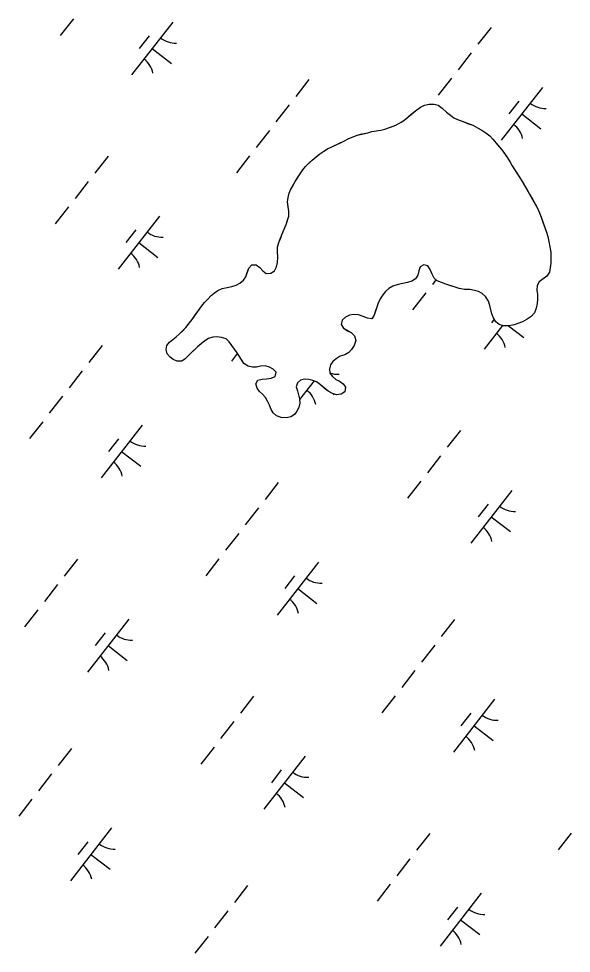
# Model space of a CAD drawing. Extents: x 3888273 to 3909528, y 158682 to 181032.
# Drawn here: x 3900524 to 3900936, y 176166 to 176862 of the extents above; entities that cross this region are included whole.
import ezdxf

# ---------------------------------------------------------------- set-up
doc = ezdxf.new("R2010")
doc.units = 0
doc.layers.add('V-TOPO-SHOR', color=7, linetype='Continuous')
doc.layers.add('V-WETL-SWMP', color=7, linetype='Continuous')

msp = doc.modelspace()

# ---------------------------------------------------------------- linework, layer by layer
at = {"layer": 'V-TOPO-SHOR'}
for points in [[(3900797.04, 176779.53), (3900801.13, 176781.09), (3900805.22, 176782.66), (3900808.62, 176784.47), (3900811.17, 176786.11), (3900814.14, 176788.61), (3900816.68, 176790.76), (3900819.73, 176793.26), (3900823.47, 176796.1), (3900826.45, 176797.57), (3900829.94, 176798.19), (3900833.7, 176798.22), (3900836.69, 176797.38), (3900839.69, 176795.27), (3900842.95, 176792.22), (3900845.79, 176789.94), (3900848.36, 176788.16), (3900851.1, 176786.73), (3900855.21, 176785.22), (3900858.63, 176783.88), (3900862.4, 176782.46), (3900865.99, 176780.69), (3900869.25, 176778.83), (3900872.17, 176776.81), (3900875.08, 176774.52), (3900877.4, 176772.15), (3900879.98, 176769.27), (3900882.22, 176766.55), (3900884.2, 176764.18), (3900886.18, 176761.37), (3900888.25, 176758.31), (3900890.24, 176755.09), (3900891.71, 176752.36), (3900893.6, 176749.56), (3900895.42, 176746.76), (3900897.31, 176743.96), (3900899.3, 176740.73), (3900901.8, 176736.48), (3900903.27, 176733.84), (3900904.74, 176731.2), (3900906.9, 176727.38), (3900908.89, 176723.98), (3900910.96, 176720.24), (3900912.18, 176717.35), (3900913.39, 176714.11), (3900914.7, 176710.37), (3900915.92, 176706.96), (3900917.48, 176702.79), (3900918.36, 176699.55), (3900919.15, 176695.98), (3900919.86, 176692.05), (3900920.57, 176688.05), (3900920.6, 176683.7), (3900920.63, 176679.86), (3900920.23, 176676.61), (3900919.65, 176673.02), (3900917.63, 176670.1), (3900914.83, 176668.04), (3900911.85, 176665.88), (3900910.42, 176663.23), (3900910.1, 176659.73), (3900910.64, 176656.49), (3900910.75, 176653.08), (3900910.43, 176649.74), (3900909.68, 176646.24), (3900908.34, 176642.82), (3900906.06, 176640.07), (3900903.09, 176638), (3900899.43, 176636.1), (3900896.11, 176634.8), (3900893.21, 176633.92), (3900889.46, 176633.21), (3900885.28, 176633.1), (3900882.12, 176634.01), (3900879.54, 176636.13), (3900877.82, 176639.02), (3900876.6, 176642.08), (3900875.98, 176645.15), (3900875.28, 176648.3), (3900874.23, 176651.54), (3900871.99, 176655.02), (3900869.5, 176657.22), (3900866.84, 176658.66), (3900863.76, 176659.49), (3900860.35, 176660.06), (3900856.42, 176660.21), (3900852.4, 176661.03), (3900849.33, 176661.86), (3900846.16, 176662.87), (3900842.31, 176664.12), (3900839.15, 176665.29), (3900835.89, 176666.55), (3900833.58, 176668.5), (3900832.1, 176671.56), (3900830.71, 176674.96), (3900828.99, 176677.68), (3900826.08, 176678.43), (3900823.19, 176676.96), (3900822.27, 176674.05), (3900821.44, 176670.8), (3900819.75, 176668.23)], [(3900692.01, 176604.96), (3900690.37, 176607.5), (3900688.73, 176610.31), (3900687, 176613.03), (3900684.94, 176615.83), (3900683.04, 176618.55), (3900681.06, 176621.18), (3900678.66, 176623.3), (3900675.23, 176624.47), (3900671.82, 176624.78), (3900668.75, 176624.59), (3900665.51, 176623.72), (3900662.71, 176621.9), (3900660.33, 176620.01), (3900657.36, 176617.52), (3900654.82, 176615.02), (3900652.61, 176612.88), (3900650.5, 176610.64), (3900648.29, 176608.41), (3900645.66, 176606.77), (3900642.24, 176606.66), (3900639.33, 176607.92), (3900636.93, 176609.78), (3900634.7, 176612.32), (3900633.91, 176615.48), (3900634.57, 176618.47), (3900636.43, 176620.87), (3900638.97, 176622.93), (3900641.35, 176624.83), (3900643.81, 176626.98), (3900646.35, 176629.47), (3900648.64, 176631.88), (3900651.18, 176635.14), (3900653.38, 176637.88), (3900655.41, 176640.8), (3900658.11, 176644.57), (3900660.56, 176647.92), (3900662.59, 176650.49), (3900664.96, 176653.07), (3900667.59, 176655.65), (3900669.97, 176657.8), (3900672.52, 176659.44), (3900675.83, 176660.83), (3900679.41, 176661.71), (3900682.91, 176662.41), (3900686.06, 176663.29), (3900689.03, 176664.85), (3900691.75, 176667.08), (3900693.35, 176669.65), (3900694.44, 176672.9), (3900695.61, 176676.07), (3900697.73, 176678.56), (3900701.14, 176678.58), (3900703.8, 176676.55), (3900705.95, 176674.01), (3900708.53, 176672.06), (3900712.11, 176672.35), (3900714.74, 176674.15), (3900716.26, 176677.15), (3900717, 176680.32), (3900717.15, 176684.33), (3900716.86, 176688.59), (3900717.09, 176691.67), (3900718.01, 176695.17), (3900719.35, 176698.77), (3900720.44, 176701.67), (3900721.95, 176705.18), (3900723.38, 176708.52), (3900724.46, 176711.86), (3900725.38, 176714.85), (3900725.36, 176718.43), (3900724.99, 176721.85), (3900724.54, 176725.43), (3900725.03, 176728.68), (3900725.69, 176731.92), (3900726.86, 176734.83), (3900728.55, 176737.75), (3900730.07, 176740.57), (3900731.84, 176743.31), (3900733.78, 176746.4), (3900735.9, 176749.32), (3900737.93, 176751.89), (3900740.38, 176754.3), (3900742.76, 176756.53), (3900745.73, 176759.03), (3900748.61, 176761.35), (3900751.42, 176763.25), (3900754.22, 176764.89), (3900758.05, 176766.62), (3900760.77, 176768.01), (3900763.83, 176769.48), (3900766.81, 176770.95), (3900769.53, 176772.42), (3900772.68, 176773.73), (3900776.42, 176775.2), (3900780.17, 176776.08), (3900784.35, 176776.96), (3900787.24, 176777.92), (3900790.48, 176778.37), (3900794.06, 176778.91), (3900797.04, 176779.53)], [(3900819.75, 176668.23), (3900817.12, 176666.33), (3900813.8, 176665.29), (3900810.48, 176664.67), (3900806.81, 176663.87), (3900802.98, 176662.65), (3900799.92, 176660.92), (3900797.54, 176658.69), (3900795.43, 176656.11), (3900793.49, 176653.2), (3900791.97, 176650.03), (3900791.05, 176647.12), (3900789.96, 176644.21), (3900788.88, 176641.05), (3900787.19, 176638.39), (3900783.94, 176638.79), (3900780.77, 176640.14), (3900777.27, 176641.31), (3900773.85, 176641.62), (3900770.62, 176641), (3900767.64, 176639.62), (3900765.18, 176637.38), (3900764.35, 176634.05), (3900766.07, 176631.24), (3900769.16, 176629.47), (3900771.81, 176628.04), (3900774.31, 176625.76), (3900775.36, 176622.09), (3900774.19, 176618.5), (3900772.16, 176615.5), (3900770.12, 176613.18), (3900767.07, 176611.54), (3900763.66, 176610.4), (3900760.6, 176608.59), (3900758.31, 176606.61), (3900756.36, 176604.12), (3900755.7, 176601.13), (3900755.98, 176597.89), (3900757.96, 176595.34), (3900760.54, 176593.23), (3900763.28, 176591.8), (3900765.85, 176589.77), (3900767.58, 176587.3), (3900767.17, 176583.89), (3900764.45, 176582.16), (3900760.87, 176581.71), (3900757.88, 176582.63), (3900754.62, 176584.4), (3900751.71, 176586.77), (3900749.04, 176589.05), (3900746.13, 176591.34), (3900743.22, 176592.43), (3900740.23, 176593.17), (3900737.07, 176593.41), (3900734.17, 176592.62), (3900731.88, 176590.64), (3900730.88, 176587.73), (3900731.84, 176584.67), (3900732.62, 176581.68), (3900733.41, 176578.7), (3900733.69, 176575.55), (3900732.86, 176572.3), (3900731.43, 176569.64), (3900729.57, 176567.07), (3900726.94, 176565.35), (3900723.61, 176564.55), (3900719.77, 176564.78), (3900716.26, 176565.95), (3900713.86, 176568.24), (3900712.3, 176570.88), (3900711, 176574.02), (3900709.62, 176577), (3900707.98, 176579.81), (3900705.82, 176582.1), (3900703.59, 176584.21), (3900701.7, 176586.68), (3900700.73, 176589.83), (3900702.25, 176592.57), (3900705.58, 176593.27), (3900708.82, 176593.55), (3900712.31, 176594.17), (3900715.12, 176595.3), (3900715.95, 176598.55), (3900713.8, 176600.76), (3900711.06, 176602.27), (3900707.73, 176603.19), (3900704.4, 176603.08), (3900701.33, 176602.38), (3900698.26, 176602.27), (3900695.1, 176603.1), (3900692.01, 176604.96)]]:
    msp.add_lwpolyline(points, dxfattribs=at)
at = {"layer": 'V-WETL-SWMP'}
for p, q in [((3900564.87, 176861.9), (3900555.05, 176849.27)), ((3900639.01, 176859.43), (3900608.31, 176819.97)), ((3900876.08, 176855.43), (3900866.25, 176842.81)), ((3900621.26, 176849.17), (3900613.89, 176839.7)), ((3900623.66, 176839.7), (3900637.87, 176828.64)), ((3900861.34, 176836.49), (3900851.51, 176823.86)), ((3900740.37, 176816.58), (3900730.54, 176803.96)), ((3900846.6, 176817.55), (3900836.78, 176804.92)), ((3900914.44, 176810.75), (3900883.74, 176771.29)), ((3900826.45, 176797.57), (3900829.94, 176798.19)), ((3900829.94, 176798.19), (3900833.7, 176798.22)), ((3900833.7, 176798.22), (3900836.69, 176797.38)), ((3900896.68, 176800.5), (3900889.32, 176791.03)), ((3900725.63, 176797.64), (3900715.8, 176785.01)), ((3900811.17, 176786.11), (3900819.73, 176793.25)), ((3900819.73, 176793.25), (3900823.47, 176796.1)), ((3900823.47, 176796.1), (3900826.45, 176797.57)), ((3900836.69, 176797.38), (3900839.69, 176795.27)), ((3900839.69, 176795.27), (3900842.96, 176792.22)), ((3900842.96, 176792.22), (3900845.79, 176789.94)), ((3900805.22, 176782.66), (3900808.62, 176784.47)), ((3900808.62, 176784.47), (3900811.17, 176786.11)), ((3900845.79, 176789.94), (3900848.36, 176788.16)), ((3900848.36, 176788.16), (3900851.1, 176786.73)), ((3900851.1, 176786.73), (3900862.4, 176782.46)), ((3900899.09, 176791.02), (3900913.3, 176779.97)), ((3900710.89, 176778.7), (3900701.07, 176766.07)), ((3900784.35, 176776.96), (3900787.24, 176777.92)), ((3900787.24, 176777.92), (3900794.06, 176778.91)), ((3900794.06, 176778.91), (3900797.04, 176779.53)), ((3900797.04, 176779.53), (3900805.22, 176782.66)), ((3900862.4, 176782.46), (3900865.99, 176780.69)), ((3900865.99, 176780.69), (3900869.25, 176778.83)), ((3900869.25, 176778.83), (3900872.16, 176776.81)), ((3900758.05, 176766.62), (3900766.81, 176770.95)), ((3900766.81, 176770.95), (3900769.53, 176772.42)), ((3900769.53, 176772.42), (3900776.42, 176775.2)), ((3900776.42, 176775.2), (3900784.35, 176776.96)), ((3900872.16, 176776.81), (3900875.08, 176774.52)), ((3900875.08, 176774.52), (3900877.4, 176772.15)), ((3900877.4, 176772.15), (3900879.98, 176769.27)), ((3900751.42, 176763.25), (3900754.22, 176764.89)), ((3900754.22, 176764.89), (3900758.05, 176766.62)), ((3900879.98, 176769.27), (3900884.2, 176764.18)), ((3900884.2, 176764.18), (3900888.25, 176758.31)), ((3900590.69, 176759.52), (3900580.86, 176746.89)), ((3900696.15, 176759.76), (3900686.33, 176747.13)), ((3900737.93, 176751.89), (3900742.76, 176756.53)), ((3900742.76, 176756.53), (3900748.61, 176761.35)), ((3900748.61, 176761.35), (3900751.42, 176763.25)), ((3900888.25, 176758.31), (3900890.24, 176755.08)), ((3900735.9, 176749.32), (3900737.93, 176751.89)), ((3900890.24, 176755.08), (3900891.71, 176752.36)), ((3900891.71, 176752.36), (3900897.31, 176743.96)), ((3900730.07, 176740.57), (3900733.78, 176746.4)), ((3900733.78, 176746.4), (3900735.9, 176749.32)), ((3900897.31, 176743.96), (3900899.3, 176740.73)), ((3900575.95, 176740.57), (3900566.13, 176727.95)), ((3900726.86, 176734.83), (3900730.07, 176740.57)), ((3900899.3, 176740.73), (3900901.8, 176736.48)), ((3900901.8, 176736.48), (3900910.96, 176720.24)), ((3900724.54, 176725.43), (3900725.03, 176728.67)), ((3900725.03, 176728.67), (3900725.69, 176731.92)), ((3900725.69, 176731.92), (3900726.86, 176734.83)), ((3900561.21, 176721.63), (3900551.39, 176709)), ((3900725.36, 176718.43), (3900724.54, 176725.43)), ((3900629.05, 176714.84), (3900598.35, 176675.37)), ((3900723.38, 176708.52), (3900725.38, 176714.85)), ((3900725.38, 176714.85), (3900725.36, 176718.43)), ((3900910.96, 176720.24), (3900913.39, 176714.11)), ((3900720.44, 176701.67), (3900723.38, 176708.52)), ((3900913.39, 176714.11), (3900917.48, 176702.79)), ((3900611.3, 176704.58), (3900603.93, 176695.11)), ((3900718.01, 176695.17), (3900720.44, 176701.67)), ((3900917.48, 176702.79), (3900918.36, 176699.55)), ((3900613.7, 176695.1), (3900627.91, 176684.05)), ((3900717.09, 176691.67), (3900718.01, 176695.17)), ((3900918.36, 176699.55), (3900919.15, 176695.97)), ((3900919.15, 176695.97), (3900920.57, 176688.05)), ((3900716.86, 176688.59), (3900717.09, 176691.67)), ((3900717.15, 176684.33), (3900716.86, 176688.59)), ((3900920.57, 176688.05), (3900920.63, 176679.86)), ((3900716.26, 176677.15), (3900717, 176680.32)), ((3900717, 176680.32), (3900717.15, 176684.33)), ((3900920.63, 176679.86), (3900919.65, 176673.02)), ((3900693.35, 176669.65), (3900695.61, 176676.07)), ((3900695.61, 176676.07), (3900697.73, 176678.56)), ((3900697.73, 176678.56), (3900701.14, 176678.58)), ((3900701.14, 176678.58), (3900703.8, 176676.55)), ((3900703.8, 176676.55), (3900705.95, 176674.01)), ((3900705.95, 176674.01), (3900708.53, 176672.06)), ((3900712.11, 176672.34), (3900714.74, 176674.15)), ((3900714.74, 176674.15), (3900716.26, 176677.15)), ((3900822.27, 176674.05), (3900821.44, 176670.8)), ((3900823.19, 176676.96), (3900822.27, 176674.05)), ((3900826.08, 176678.43), (3900823.19, 176676.96)), ((3900828.99, 176677.68), (3900826.08, 176678.43)), ((3900830.71, 176674.96), (3900828.99, 176677.68)), ((3900832.1, 176671.56), (3900830.71, 176674.96)), ((3900919.65, 176673.02), (3900917.63, 176670.11)), ((3900689.03, 176664.84), (3900691.75, 176667.08)), ((3900691.75, 176667.08), (3900693.35, 176669.65)), ((3900708.53, 176672.06), (3900712.11, 176672.34)), ((3900817.12, 176666.33), (3900813.8, 176665.29)), ((3900819.75, 176668.23), (3900817.12, 176666.33)), ((3900821.44, 176670.8), (3900819.75, 176668.23)), ((3900833.58, 176668.5), (3900832.1, 176671.56)), ((3900834.98, 176667.31), (3900832.35, 176663.93)), ((3900835.89, 176666.55), (3900833.58, 176668.5)), ((3900842.31, 176664.12), (3900835.89, 176666.55)), ((3900911.85, 176665.88), (3900910.42, 176663.23)), ((3900917.63, 176670.11), (3900911.85, 176665.88)), ((3900669.97, 176657.8), (3900672.52, 176659.44)), ((3900672.52, 176659.44), (3900675.83, 176660.83)), ((3900675.83, 176660.83), (3900679.41, 176661.71)), ((3900679.41, 176661.71), (3900682.91, 176662.41)), ((3900682.91, 176662.41), (3900686.06, 176663.29)), ((3900686.06, 176663.29), (3900689.03, 176664.84)), ((3900799.92, 176660.92), (3900797.54, 176658.69)), ((3900802.98, 176662.65), (3900799.92, 176660.92)), ((3900806.81, 176663.87), (3900802.98, 176662.65)), ((3900813.8, 176665.29), (3900806.81, 176663.87)), ((3900849.33, 176661.86), (3900842.31, 176664.12)), ((3900852.4, 176661.03), (3900849.33, 176661.86)), ((3900856.42, 176660.21), (3900852.4, 176661.03)), ((3900860.35, 176660.06), (3900856.42, 176660.21)), ((3900863.76, 176659.49), (3900860.35, 176660.06)), ((3900866.84, 176658.66), (3900863.76, 176659.49)), ((3900910.42, 176663.23), (3900910.1, 176659.73)), ((3900910.1, 176659.73), (3900910.64, 176656.49)), ((3900662.59, 176650.49), (3900664.96, 176653.07)), ((3900664.96, 176653.07), (3900667.59, 176655.65)), ((3900667.59, 176655.65), (3900669.97, 176657.8)), ((3900793.49, 176653.2), (3900791.97, 176650.03)), ((3900795.43, 176656.11), (3900793.49, 176653.2)), ((3900797.54, 176658.69), (3900795.43, 176656.11)), ((3900827.43, 176657.61), (3900817.61, 176644.99)), ((3900869.5, 176657.23), (3900866.84, 176658.66)), ((3900871.99, 176655.02), (3900869.5, 176657.23)), ((3900874.23, 176651.54), (3900871.99, 176655.02)), ((3900910.75, 176653.08), (3900910.43, 176649.74)), ((3900910.64, 176656.49), (3900910.75, 176653.08)), ((3900653.38, 176637.88), (3900660.56, 176647.92)), ((3900660.56, 176647.92), (3900662.59, 176650.49)), ((3900791.05, 176647.12), (3900788.88, 176641.05)), ((3900791.97, 176650.03), (3900791.05, 176647.12)), ((3900875.28, 176648.3), (3900874.23, 176651.54)), ((3900876.6, 176642.08), (3900875.28, 176648.3)), ((3900909.68, 176646.24), (3900908.34, 176642.82)), ((3900910.43, 176649.74), (3900909.68, 176646.24)), ((3900767.64, 176639.62), (3900765.18, 176637.38)), ((3900770.62, 176641.01), (3900767.64, 176639.62)), ((3900773.85, 176641.62), (3900770.62, 176641.01)), ((3900777.27, 176641.31), (3900773.85, 176641.62)), ((3900780.78, 176640.14), (3900777.27, 176641.31)), ((3900783.94, 176638.79), (3900780.78, 176640.14)), ((3900787.19, 176638.39), (3900783.94, 176638.79)), ((3900788.88, 176641.05), (3900787.19, 176638.39)), ((3900877.82, 176639.02), (3900876.6, 176642.08)), ((3900879.54, 176636.13), (3900877.82, 176639.02)), ((3900906.06, 176640.07), (3900903.08, 176638)), ((3900908.34, 176642.82), (3900906.06, 176640.07)), ((3900643.81, 176626.98), (3900648.64, 176631.88)), ((3900648.64, 176631.88), (3900653.38, 176637.88)), ((3900765.18, 176637.38), (3900764.35, 176634.05)), ((3900764.35, 176634.05), (3900766.07, 176631.24)), ((3900766.07, 176631.24), (3900771.81, 176628.04)), ((3900884.58, 176633.3), (3900870.87, 176615.68)), ((3900878.44, 176637.97), (3900876.45, 176635.41)), ((3900882.12, 176634.02), (3900879.54, 176636.13)), ((3900885.28, 176633.1), (3900882.12, 176634.02)), ((3900889.46, 176633.21), (3900885.28, 176633.1)), ((3900889.06, 176633.2), (3900900.43, 176624.36)), ((3900893.21, 176633.92), (3900889.46, 176633.21)), ((3900896.11, 176634.8), (3900893.21, 176633.92)), ((3900899.43, 176636.1), (3900896.11, 176634.8)), ((3900903.08, 176638), (3900899.43, 176636.1)), ((3900636.43, 176620.87), (3900641.35, 176624.83)), ((3900641.35, 176624.83), (3900643.81, 176626.98)), ((3900668.75, 176624.59), (3900665.51, 176623.72)), ((3900671.82, 176624.79), (3900668.75, 176624.59)), ((3900675.23, 176624.47), (3900671.82, 176624.79)), ((3900678.66, 176623.3), (3900675.23, 176624.47)), ((3900771.81, 176628.04), (3900774.31, 176625.75)), ((3900774.31, 176625.75), (3900775.35, 176622.09)), ((3900586.26, 176618.52), (3900576.43, 176605.89)), ((3900633.91, 176615.48), (3900634.57, 176618.47)), ((3900634.57, 176618.47), (3900636.43, 176620.87)), ((3900657.36, 176617.52), (3900652.61, 176612.87)), ((3900662.71, 176621.9), (3900657.36, 176617.52)), ((3900665.51, 176623.72), (3900662.71, 176621.9)), ((3900681.06, 176621.18), (3900678.66, 176623.3)), ((3900687, 176613.03), (3900681.06, 176621.18)), ((3900774.19, 176618.5), (3900772.16, 176615.5)), ((3900775.35, 176622.09), (3900774.19, 176618.5)), ((3900634.7, 176612.32), (3900633.91, 176615.48)), ((3900636.93, 176609.78), (3900634.7, 176612.32)), ((3900652.61, 176612.87), (3900648.29, 176608.41)), ((3900687.21, 176612.7), (3900682.67, 176606.86)), ((3900692.01, 176604.96), (3900687, 176613.03)), ((3900763.66, 176610.4), (3900760.6, 176608.59)), ((3900767.06, 176611.54), (3900763.66, 176610.4)), ((3900770.13, 176613.18), (3900767.06, 176611.54)), ((3900772.16, 176615.5), (3900770.13, 176613.18)), ((3900639.33, 176607.92), (3900636.93, 176609.78)), ((3900642.25, 176606.66), (3900639.33, 176607.92)), ((3900645.66, 176606.77), (3900642.25, 176606.66)), ((3900648.29, 176608.41), (3900645.66, 176606.77)), ((3900695.1, 176603.1), (3900692.01, 176604.96)), ((3900756.36, 176604.12), (3900755.7, 176601.13)), ((3900758.31, 176606.61), (3900756.36, 176604.12)), ((3900760.6, 176608.59), (3900758.31, 176606.61)), ((3900571.52, 176599.58), (3900561.7, 176586.95)), ((3900698.26, 176602.27), (3900695.1, 176603.1)), ((3900701.33, 176602.38), (3900698.26, 176602.27)), ((3900704.4, 176603.08), (3900701.33, 176602.38)), ((3900707.73, 176603.19), (3900704.4, 176603.08)), ((3900711.06, 176602.27), (3900707.73, 176603.19)), ((3900713.8, 176600.76), (3900711.06, 176602.27)), ((3900715.95, 176598.55), (3900713.8, 176600.76)), ((3900715.12, 176595.3), (3900715.95, 176598.55)), ((3900755.7, 176601.13), (3900755.98, 176597.89)), ((3900755.98, 176597.89), (3900757.96, 176595.34)), ((3900700.73, 176589.83), (3900702.25, 176592.57)), ((3900701.7, 176586.68), (3900700.73, 176589.83)), ((3900702.25, 176592.57), (3900705.58, 176593.27)), ((3900705.58, 176593.27), (3900708.82, 176593.55)), ((3900708.82, 176593.55), (3900712.31, 176594.17)), ((3900712.31, 176594.17), (3900715.12, 176595.3)), ((3900731.88, 176590.64), (3900730.88, 176587.73)), ((3900734.17, 176592.62), (3900731.88, 176590.64)), ((3900744.26, 176592.03), (3900733.46, 176578.15)), ((3900737.07, 176593.41), (3900734.17, 176592.62)), ((3900740.23, 176593.17), (3900737.07, 176593.41)), ((3900743.22, 176592.43), (3900740.23, 176593.17)), ((3900746.13, 176591.34), (3900743.22, 176592.43)), ((3900749.04, 176589.05), (3900746.13, 176591.34)), ((3900757.96, 176595.34), (3900760.54, 176593.23)), ((3900760.54, 176593.23), (3900763.28, 176591.8)), ((3900763.28, 176591.8), (3900765.85, 176589.77)), ((3900765.85, 176589.77), (3900767.58, 176587.3)), ((3900703.59, 176584.21), (3900701.7, 176586.68)), ((3900705.82, 176582.1), (3900703.59, 176584.21)), ((3900730.88, 176587.73), (3900731.83, 176584.67)), ((3900731.83, 176584.67), (3900733.41, 176578.7)), ((3900754.62, 176584.4), (3900749.04, 176589.05)), ((3900757.88, 176582.63), (3900754.62, 176584.4)), ((3900760.87, 176581.71), (3900757.88, 176582.63)), ((3900758.51, 176582.43), (3900759.19, 176581.91)), ((3900767.17, 176583.89), (3900764.45, 176582.16)), ((3900767.58, 176587.3), (3900767.17, 176583.89)), ((3900556.78, 176580.64), (3900546.96, 176568.01)), ((3900707.97, 176579.81), (3900705.82, 176582.1)), ((3900709.62, 176577), (3900707.97, 176579.81)), ((3900711, 176574.02), (3900709.62, 176577)), ((3900733.69, 176575.55), (3900732.86, 176572.3)), ((3900733.41, 176578.7), (3900733.69, 176575.55)), ((3900764.45, 176582.16), (3900760.87, 176581.71)), ((3900712.3, 176570.88), (3900711, 176574.02)), ((3900713.86, 176568.24), (3900712.3, 176570.88)), ((3900731.43, 176569.64), (3900729.57, 176567.07)), ((3900732.86, 176572.3), (3900731.43, 176569.64)), ((3900542.05, 176561.69), (3900532.22, 176549.07)), ((3900716.26, 176565.95), (3900713.86, 176568.24)), ((3900719.77, 176564.78), (3900716.26, 176565.95)), ((3900723.61, 176564.55), (3900719.77, 176564.78)), ((3900726.94, 176565.34), (3900723.61, 176564.55)), ((3900729.57, 176567.07), (3900726.94, 176565.34)), ((3900616.19, 176559.22), (3900585.49, 176519.76)), ((3900853.25, 176555.23), (3900843.43, 176542.6)), ((3900598.43, 176548.96), (3900591.06, 176539.49)), ((3900600.84, 176539.49), (3900615.04, 176528.44)), ((3900838.51, 176536.28), (3900828.69, 176523.66)), ((3900717.54, 176516.37), (3900707.72, 176503.75)), ((3900823.78, 176517.34), (3900813.95, 176504.71)), ((3900891.62, 176510.55), (3900860.91, 176471.08)), ((3900873.86, 176500.29), (3900866.49, 176490.82)), ((3900702.8, 176497.43), (3900692.98, 176484.81)), ((3900876.26, 176490.82), (3900890.47, 176479.76)), ((3900688.06, 176478.49), (3900678.24, 176465.86)), ((3900567.86, 176459.31), (3900558.04, 176446.68)), ((3900673.33, 176459.55), (3900663.5, 176446.92)), ((3900747.47, 176457.08), (3900716.77, 176417.61)), ((3900729.71, 176446.82), (3900722.34, 176437.35)), ((3900553.13, 176440.37), (3900543.3, 176427.74)), ((3900732.12, 176437.35), (3900746.32, 176426.29)), ((3900538.39, 176421.42), (3900528.56, 176408.8)), ((3900606.23, 176414.63), (3900575.52, 176375.17)), ((3900848.82, 176414.23), (3900839, 176401.6)), ((3900588.47, 176404.37), (3900581.1, 176394.9)), ((3900590.88, 176394.9), (3900605.08, 176383.84)), ((3900834.08, 176395.29), (3900824.26, 176382.66)), ((3900819.35, 176376.35), (3900809.52, 176363.72)), ((3900699.14, 176357.16), (3900689.32, 176344.53)), ((3900804.61, 176357.4), (3900794.78, 176344.78)), ((3900878.75, 176354.93), (3900848.05, 176315.47)), ((3900860.99, 176344.67), (3900853.62, 176335.2)), ((3900684.41, 176338.22), (3900674.58, 176325.59)), ((3900863.4, 176335.2), (3900877.6, 176324.15)), ((3900563.43, 176318.31), (3900553.61, 176305.68)), ((3900669.67, 176319.28), (3900659.84, 176306.65)), ((3900737.51, 176312.48), (3900706.81, 176273.02)), ((3900548.7, 176299.37), (3900538.87, 176286.74)), ((3900719.75, 176302.23), (3900712.38, 176292.75)), ((3900722.16, 176292.75), (3900736.36, 176281.7)), ((3900533.96, 176280.43), (3900524.13, 176267.8)), ((3900593.36, 176259.01), (3900562.66, 176219.55)), ((3900935.89, 176255.26), (3900926.06, 176242.63)), ((3900575.61, 176248.76), (3900568.24, 176239.28)), ((3900830.43, 176255.02), (3900820.6, 176242.39)), ((3900578.01, 176239.28), (3900592.22, 176228.23)), ((3900815.69, 176236.08), (3900805.86, 176223.45)), ((3900694.72, 176216.17), (3900684.89, 176203.54)), ((3900800.95, 176217.13), (3900791.12, 176204.51)), ((3900868.79, 176210.34), (3900838.09, 176170.88)), ((3900851.03, 176200.08), (3900843.66, 176190.61)), ((3900679.98, 176197.22), (3900670.15, 176184.6)), ((3900853.44, 176190.61), (3900867.64, 176179.55)), ((3900665.24, 176178.28), (3900655.41, 176165.65))]:
    msp.add_line(p, q, dxfattribs=at)
for centre, start, end in [((3900640.81, 176861.35), 231.34298, 272.88664), ((3900606.89, 176817.75), 11.34298, 52.88663), ((3900916.24, 176812.68), 231.34298, 272.88664), ((3900882.31, 176769.08), 11.34298, 52.88663), ((3900630.85, 176716.76), 231.34298, 272.88664), ((3900596.93, 176673.16), 11.34298, 52.88663), ((3900869.45, 176613.46), 11.34298, 52.88663), ((3900762.13, 176614.61), 249.5038, 272.88664), ((3900728.21, 176571.01), 11.34298, 52.88663), ((3900617.99, 176561.14), 231.34298, 272.88664), ((3900584.06, 176517.54), 11.34298, 52.88663), ((3900893.41, 176512.47), 231.34298, 272.88664), ((3900859.49, 176468.87), 11.34298, 52.88663), ((3900749.27, 176459), 231.34298, 272.88664), ((3900715.34, 176415.4), 11.34298, 52.88663), ((3900608.03, 176416.55), 231.34298, 272.88664), ((3900574.1, 176372.95), 11.34298, 52.88663), ((3900880.55, 176356.85), 231.34298, 272.88664), ((3900846.62, 176313.25), 11.34298, 52.88663), ((3900739.31, 176314.41), 231.34298, 272.88664), ((3900705.38, 176270.81), 11.34298, 52.88663), ((3900595.16, 176260.94), 231.34298, 272.88664), ((3900561.24, 176217.34), 11.34298, 52.88663), ((3900870.59, 176212.26), 231.34298, 272.88664), ((3900836.66, 176168.66), 11.34298, 52.88663)]:
    msp.add_arc(centre, 17.62, start, end, dxfattribs=at)

doc.saveas('drawing.dxf')
